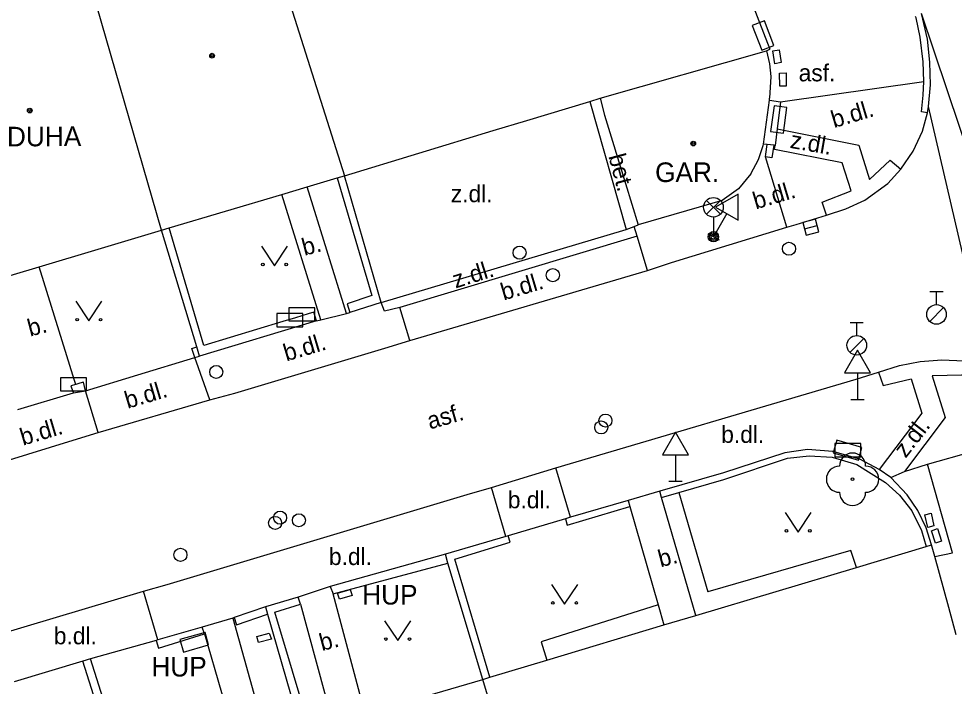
# Model space of a CAD drawing. Extents: x -596229 to -595156, y -1161237 to -1159376.
# Drawn here: x -595464.96 to -595429.19, y -1160587.17 to -1160561.66 of the extents above; entities that cross this region are included whole.
import ezdxf

# ---------------------------------------------------------------- set-up
doc = ezdxf.new("R2010")
doc.units = 0
for name, color, linetype in [('Level 22', 7, 'Continuous'), ('Level 24', 7, 'Continuous'), ('Level 27', 7, 'Continuous'), ('Level 28', 7, 'Continuous'), ('Level 31', 7, 'Continuous'), ('Level 33', 7, 'Continuous'), ('Level 34', 7, 'Continuous'), ('Level 36', 7, 'Continuous'), ('Level 39', 7, 'Continuous'), ('plynovod - povrch.  znaky - PRIS skut. velikost', 7, 'Continuous'), ('silnoproud - povrch.  znaky a  RIS  skut. velikost', 7, 'Continuous'), ('slaboproud - povrch.  znaky a tel. budka skut. velikost', 7, 'Continuous'), ('Specificka linie pasportu komunikaci', 7, 'Continuous'), ('TM - budovy zdene_ betonove - VP', 7, 'Continuous'), ('TM - chodniky - VP', 7, 'Continuous'), ('TM - komunikace - VP', 7, 'Continuous'), ('TM - plot drateny_ kovovy - VP', 7, 'Continuous'), ('TM - plot dreveny - VP', 7, 'Continuous'), ('TM - podezdivka plotu - VP', 7, 'Continuous'), ('TM - popis objektu', 7, 'Continuous'), ('TM - popis povrchu', 7, 'Continuous'), ('TM - rozhrani ploch obecne - VP', 7, 'Continuous'), ('TM - vjezd na pozemek', 7, 'Continuous'), ('TM - vstup do budovy - zdene_ betonove', 7, 'Continuous')]:
    doc.layers.add(name, color=color, linetype=linetype)

msp = doc.modelspace()

# ---------------------------------------------------------------- linework, layer by layer
at = {"layer": 'Level 22'}
msp.add_circle((-595433.08, -1160579.26), 0.05, dxfattribs=at)
for centre, start, end in [((-595433.08, -1160578.76), 0, 180), ((-595433.58, -1160579.26), 90, 270), ((-595432.58, -1160579.26), 270, 90), ((-595433.08, -1160579.76), 180, 0)]:
    msp.add_arc(centre, 0.5, start, end, dxfattribs=at)
at = {"layer": 'Level 24'}
for points in [[(-595436.912, -1160561.922), (-595436.555, -1160562.856), (-595436.088, -1160562.678), (-595436.445, -1160561.744)], [(-595435.717, -1160566.038), (-595435.588, -1160565.046), (-595436.083, -1160564.982), (-595436.212, -1160565.974)], [(-595455.098, -1160573.429), (-595454.098, -1160573.429), (-595454.098, -1160572.929), (-595455.098, -1160572.929)], [(-595454.637, -1160573.208), (-595453.637, -1160573.208), (-595453.637, -1160572.708), (-595454.637, -1160572.708)], [(-595463.368, -1160575.879), (-595462.368, -1160575.879), (-595462.368, -1160575.379), (-595463.368, -1160575.379)], [(-595433.819, -1160578.254), (-595432.857, -1160578.527), (-595432.721, -1160578.046), (-595433.683, -1160577.773)], [(-595433.757, -1160578.398), (-595432.757, -1160578.398), (-595432.757, -1160577.898), (-595433.757, -1160577.898)], [(-595458.663, -1160585.867), (-595457.701, -1160585.594), (-595457.837, -1160585.113), (-595458.799, -1160585.386)]]:
    msp.add_lwpolyline(points, close=True, dxfattribs=at)
at = {"layer": 'Level 27'}
msp.add_line((-595434.922, -1160569.694), (-595434.438, -1160569.566), dxfattribs=at)
msp.add_lwpolyline([(-595434.858, -1160569.936), (-595434.374, -1160569.808), (-595434.502, -1160569.324), (-595434.986, -1160569.452)], close=True, dxfattribs=at)
at = {"layer": 'Level 28'}
for p, q in [((-595430.12, -1160572.085), (-595429.62, -1160572.085)), ((-595429.87, -1160572.585), (-595429.87, -1160572.085)), ((-595430.128, -1160573.232), (-595429.598, -1160572.702)), ((-595433.17, -1160573.265), (-595432.67, -1160573.265)), ((-595432.92, -1160573.765), (-595432.92, -1160573.265)), ((-595433.178, -1160574.412), (-595432.648, -1160573.882))]:
    msp.add_line(p, q, dxfattribs=at)
for centre, radius in [((-595435.51, -1160570.45), 0.25), ((-595444.54, -1160571.46), 0.25), ((-595429.87, -1160572.96), 0.375), ((-595432.92, -1160574.14), 0.375), ((-595457.41, -1160575.16), 0.25), ((-595442.53, -1160577.02), 0.25), ((-595442.69, -1160577.28), 0.25), ((-595455.16, -1160580.93), 0.25), ((-595454.97, -1160580.73), 0.25), ((-595454.25, -1160580.83), 0.25), ((-595458.78, -1160582.15), 0.25)]:
    msp.add_circle(centre, radius, dxfattribs=at)
at = {"layer": 'Level 31'}
msp.add_circle((-595445.81, -1160570.6), 0.25, dxfattribs=at)
at = {"layer": 'Level 33'}
for p, q in [((-595438.665, -1160569.13), (-595438.135, -1160568.6)), ((-595438.665, -1160568.6), (-595438.135, -1160569.13)), ((-595438.4, -1160569.24), (-595438.4, -1160569.99))]:
    msp.add_line(p, q, dxfattribs=at)
for centre, radius in [((-595438.4, -1160568.865), 0.375), ((-595438.4, -1160569.99), 0.2), ((-595438.4, -1160569.99), 0.145), ((-595438.4, -1160569.99), 0.0876)]:
    msp.add_circle(centre, radius, dxfattribs=at)
at = {"layer": 'Level 34'}
for p, q in [((-595437.891, -1160569.108), (-595438.4, -1160569.99)), ((-595438.617, -1160569.865), (-595438.183, -1160570.115)), ((-595432.89, -1160575.192), (-595432.89, -1160576.21)), ((-595433.14, -1160576.21), (-595432.64, -1160576.21)), ((-595439.85, -1160578.322), (-595439.85, -1160579.34)), ((-595440.1, -1160579.34), (-595439.6, -1160579.34))]:
    msp.add_line(p, q, dxfattribs=at)
for points in [[(-595438.324, -1160568.858), (-595437.458, -1160569.358), (-595437.458, -1160568.358)], [(-595433.39, -1160575.192), (-595432.39, -1160575.192), (-595432.89, -1160574.326)], [(-595440.35, -1160578.322), (-595439.35, -1160578.322), (-595439.85, -1160577.456)]]:
    msp.add_lwpolyline(points, close=True, dxfattribs=at)
at = {"layer": 'Level 36'}
for points in [[(-595455.68, -1160570.35), (-595455.18, -1160571.1), (-595454.68, -1160570.35)], [(-595462.78, -1160572.46), (-595462.28, -1160573.21), (-595461.78, -1160572.46)], [(-595435.66, -1160580.53), (-595435.16, -1160581.28), (-595434.66, -1160580.53)], [(-595444.59, -1160583.29), (-595444.09, -1160584.04), (-595443.59, -1160583.29)], [(-595450.97, -1160584.67), (-595450.47, -1160585.42), (-595449.97, -1160584.67)]]:
    msp.add_lwpolyline(points, dxfattribs=at)
for centre in [(-595455.63, -1160571.05), (-595454.731, -1160571.05), (-595462.73, -1160573.16), (-595461.831, -1160573.16), (-595435.61, -1160581.23), (-595434.711, -1160581.23), (-595444.54, -1160583.99), (-595443.641, -1160583.99), (-595450.92, -1160585.37), (-595450.021, -1160585.37)]:
    msp.add_circle(centre, 0.05, dxfattribs=at)
at = {"layer": 'Level 39'}
for centre, radius in [((-595457.57, -1160563.07), 0.09), ((-595457.57, -1160563.07), 0.0398), ((-595464.54, -1160565.17), 0.09), ((-595464.54, -1160565.17), 0.0398), ((-595439.17, -1160566.43), 0.09), ((-595439.17, -1160566.43), 0.0398)]:
    msp.add_circle(centre, radius, dxfattribs=at)
at = {"layer": 'plynovod - povrch.  znaky - PRIS skut. velikost'}
msp.add_lwpolyline([(-595452.7, -1160583.84), (-595452.77, -1160583.61), (-595452.29, -1160583.48), (-595452.21, -1160583.71), (-595452.7, -1160583.84)], dxfattribs=at)
at = {"layer": 'silnoproud - povrch.  znaky a  RIS  skut. velikost'}
for points in [[(-595435.62, -1160564.23), (-595435.86, -1160564.23), (-595435.87, -1160563.74), (-595435.62, -1160563.73), (-595435.62, -1160564.23)], [(-595436.26, -1160564.77), (-595435.83, -1160564.83)], [(-595435.83, -1160564.83), (-595435.96, -1160565.86)], [(-595435.96, -1160565.86), (-595436.04, -1160566.5)], [(-595436.34, -1160566.47), (-595436.49, -1160566.45)], [(-595436.41, -1160566.94), (-595436.4, -1160566.84), (-595436.34, -1160566.47)], [(-595436.09, -1160566.49), (-595436.34, -1160566.47)], [(-595436.09, -1160566.49), (-595436.16, -1160566.97)], [(-595436.04, -1160566.5), (-595436.09, -1160566.49)], [(-595436.16, -1160566.97), (-595436.41, -1160566.94)], [(-595429.97, -1160581.04), (-595430.2, -1160581.1), (-595430.32, -1160580.62), (-595430.08, -1160580.56), (-595429.97, -1160581.04)], [(-595455.79, -1160585.5), (-595455.86, -1160585.27), (-595455.38, -1160585.14), (-595455.3, -1160585.37), (-595455.79, -1160585.5)]]:
    msp.add_lwpolyline(points, dxfattribs=at)
at = {"layer": 'slaboproud - povrch.  znaky a tel. budka skut. velikost'}
for points in [[(-595436.13, -1160562.89), (-595435.89, -1160562.84), (-595435.81, -1160563.33), (-595436.05, -1160563.38), (-595436.13, -1160562.89)], [(-595430.06, -1160581.23), (-595429.83, -1160581.15), (-595429.68, -1160581.63), (-595429.91, -1160581.71), (-595430.06, -1160581.23)]]:
    msp.add_lwpolyline(points, dxfattribs=at)
at = {"layer": 'Specificka linie pasportu komunikaci'}
for points in [[(-595425.54, -1160576.05), (-595430.45, -1160561.46)], [(-595427.87, -1160574.94), (-595430.17, -1160565.01)], [(-595435.59, -1160569.63), (-595436.41, -1160566.94)], [(-595429.93, -1160582.22), (-595429.26, -1160582.08), (-595430.21, -1160578.69)]]:
    msp.add_lwpolyline(points, dxfattribs=at)
at = {"layer": 'TM - budovy zdene_ betonove - VP'}
for points in [[(-595455.32, -1160558.77), (-595452.51, -1160567.66)], [(-595459.5, -1160569.74), (-595462.5, -1160559.35)], [(-595437.37, -1160559.92), (-595436.24, -1160562.82)], [(-595442.73, -1160564.7), (-595436.37, -1160562.89)], [(-595436.37, -1160562.89), (-595436.24, -1160562.82)], [(-595436.37, -1160562.89), (-595436.26, -1160563.38)], [(-595436.26, -1160563.38), (-595436.21, -1160563.86)], [(-595436.21, -1160563.86), (-595436.25, -1160564.69)], [(-595443.13, -1160564.82), (-595442.73, -1160564.7)], [(-595442.73, -1160564.7), (-595442.56, -1160565.35)], [(-595436.26, -1160564.77), (-595436.25, -1160564.69)], [(-595445.54, -1160565.55), (-595443.13, -1160564.82)], [(-595436.49, -1160566.45), (-595436.26, -1160564.77)], [(-595452.51, -1160567.66), (-595446.82, -1160565.93)], [(-595436.67, -1160567.04), (-595436.5, -1160566.5)], [(-595436.5, -1160566.5), (-595436.49, -1160566.45)], [(-595436.97, -1160567.59), (-595436.67, -1160567.04)], [(-595453.93, -1160568.08), (-595452.79, -1160567.74)], [(-595452.79, -1160567.74), (-595452.51, -1160567.66)], [(-595436.97, -1160567.59), (-595437.44, -1160568.16)], [(-595454.9, -1160568.37), (-595453.93, -1160568.08)], [(-595441.76, -1160567.95), (-595441.28, -1160569.54)], [(-595437.44, -1160568.16), (-595438.06, -1160568.61)], [(-595459.21, -1160569.65), (-595454.9, -1160568.37)], [(-595438.06, -1160568.61), (-595441.28, -1160569.54)], [(-595459.5, -1160569.74), (-595459.21, -1160569.65)], [(-595464.18, -1160571.14), (-595461.93, -1160570.47), (-595459.5, -1160569.74)], [(-595466.16, -1160571.73), (-595464.18, -1160571.14)], [(-595432.93, -1160582.63), (-595430.27, -1160581.83)], [(-595430.27, -1160581.83), (-595430.06, -1160581.77)], [(-595429.93, -1160582.22), (-595430.06, -1160581.77)], [(-595429.4, -1160584.16), (-595429.93, -1160582.22)], [(-595439.07, -1160584.47), (-595432.93, -1160582.63)], [(-595440.29, -1160584.83), (-595439.07, -1160584.47)], [(-595444.77, -1160586.18), (-595440.29, -1160584.83)], [(-595446.95, -1160586.83), (-595444.77, -1160586.18)], [(-595447.22, -1160586.91), (-595446.95, -1160586.83)], [(-595451.72, -1160588.23), (-595447.22, -1160586.91)], [(-595444.55, -1160595.8), (-595447.22, -1160586.91)]]:
    msp.add_lwpolyline(points, dxfattribs=at)
at = {"layer": 'TM - chodniky - VP'}
for points in [[(-595440.38, -1160579.96), (-595440.45, -1160579.72)], [(-595441.66, -1160580.07), (-595441.59, -1160580.3)], [(-595439.07, -1160584.47), (-595440.38, -1160579.96)], [(-595441.59, -1160580.3), (-595440.51, -1160584.06)], [(-595440.51, -1160584.06), (-595440.29, -1160584.83)]]:
    msp.add_lwpolyline(points, dxfattribs=at)
at = {"layer": 'TM - komunikace - VP'}
for points in [[(-595430.17, -1160565.01), (-595430.1, -1160564.19), (-595430.12, -1160563.32), (-595430.22, -1160562.44), (-595430.45, -1160561.46)], [(-595430.21, -1160565.25), (-595430.17, -1160565.01)], [(-595431.23, -1160567.41), (-595430.76, -1160566.72), (-595430.41, -1160565.96), (-595430.21, -1160565.25)], [(-595434.07, -1160569.16), (-595433.34, -1160568.93), (-595432.61, -1160568.59), (-595431.73, -1160567.95), (-595431.23, -1160567.41)], [(-595435.59, -1160569.63), (-595435.24, -1160569.52), (-595434.07, -1160569.16)], [(-595440.92, -1160571.28), (-595440, -1160570.97), (-595435.59, -1160569.63)], [(-595450.01, -1160573.96), (-595440.92, -1160571.28)], [(-595457.65, -1160576.23), (-595456.7, -1160575.97), (-595450.96, -1160574.25), (-595450.01, -1160573.96)], [(-595432.09, -1160575.17), (-595431.29, -1160574.91), (-595430.5, -1160574.76), (-595429.67, -1160574.7), (-595428.81, -1160574.74)], [(-595444.43, -1160578.83), (-595432.94, -1160575.44), (-595432.09, -1160575.17)], [(-595461.93, -1160577.48), (-595457.65, -1160576.23)], [(-595468.86, -1160579.59), (-595467.93, -1160579.32), (-595462.88, -1160577.77), (-595461.93, -1160577.48)], [(-595446.88, -1160579.58), (-595444.43, -1160578.83)], [(-595460.19, -1160583.54), (-595459.29, -1160583.28), (-595447.82, -1160579.85), (-595446.88, -1160579.58)], [(-595465.88, -1160585.24), (-595460.19, -1160583.54)]]:
    msp.add_lwpolyline(points, dxfattribs=at)
at = {"layer": 'TM - plot drateny_ kovovy - VP'}
for points in [[(-595452.79, -1160567.74), (-595451.46, -1160572.24), (-595452.4, -1160572.55), (-595452.3, -1160572.89)], [(-595454.86, -1160573.23), (-595457.89, -1160574.15), (-595459.21, -1160569.65)], [(-595453.89, -1160572.94), (-595454.38, -1160573.09)], [(-595453.58, -1160573.21), (-595453.68, -1160572.88), (-595453.89, -1160572.94)], [(-595454.38, -1160573.09), (-595454.86, -1160573.23)], [(-595458.23, -1160574.61), (-595458.34, -1160574.26), (-595458.15, -1160574.2)], [(-595462.78, -1160575.64), (-595462.97, -1160575.69), (-595462.94, -1160575.77)], [(-595462.94, -1160575.77), (-595462.87, -1160575.96)], [(-595462.63, -1160575.59), (-595462.78, -1160575.64)], [(-595462.41, -1160575.88), (-595462.49, -1160575.55), (-595462.63, -1160575.59)]]:
    msp.add_lwpolyline(points, dxfattribs=at)
at = {"layer": 'TM - plot dreveny - VP'}
for points in [[(-595439.72, -1160579.77), (-595438, -1160579.27), (-595435.57, -1160578.45), (-595434.74, -1160578.37), (-595433.86, -1160578.42), (-595432.91, -1160578.7), (-595431.82, -1160579.38), (-595431.29, -1160579.87), (-595430.81, -1160580.47), (-595430.44, -1160581.22), (-595430.27, -1160581.83)], [(-595440.38, -1160579.96), (-595439.72, -1160579.77)], [(-595439.72, -1160579.77), (-595438.61, -1160583.57)], [(-595444.06, -1160580.77), (-595443.99, -1160581.01), (-595441.59, -1160580.3)], [(-595446.95, -1160586.83), (-595448.29, -1160582.31), (-595446.17, -1160581.67), (-595446.25, -1160581.42)], [(-595452.94, -1160583.64), (-595448.55, -1160582.47)], [(-595453.05, -1160583.36), (-595452.94, -1160583.64)], [(-595454.19, -1160584.04), (-595454.28, -1160583.77)], [(-595453.82, -1160588.85), (-595455.17, -1160584.34), (-595454.19, -1160584.04)], [(-595456.73, -1160584.55), (-595456.64, -1160584.82), (-595455.45, -1160584.42)], [(-595457.86, -1160585.17), (-595457.95, -1160584.91)], [(-595459.71, -1160585.42), (-595459.62, -1160585.72), (-595457.86, -1160585.17)], [(-595460.72, -1160590.88), (-595462.22, -1160586.13)]]:
    msp.add_lwpolyline(points, dxfattribs=at)
at = {"layer": 'TM - podezdivka plotu - VP'}
for points in [[(-595451.11, -1160572.5), (-595452.51, -1160567.66)], [(-595458.15, -1160574.2), (-595459.5, -1160569.74)], [(-595451.11, -1160572.5), (-595452.3, -1160572.89)], [(-595453.58, -1160573.21), (-595458.05, -1160574.56)], [(-595458.05, -1160574.56), (-595458.15, -1160574.2)], [(-595458.23, -1160574.61), (-595458.05, -1160574.56)], [(-595462.87, -1160575.96), (-595462.41, -1160575.88)], [(-595435.67, -1160578.25), (-595438.01, -1160579.02), (-595440.45, -1160579.72)], [(-595433.83, -1160578.2), (-595434.8, -1160578.13), (-595435.67, -1160578.25)], [(-595432.8, -1160578.49), (-595433.83, -1160578.2)], [(-595432.06, -1160578.89), (-595432.8, -1160578.49)], [(-595431.62, -1160579.19), (-595432.06, -1160578.89)], [(-595430.06, -1160581.77), (-595430.26, -1160581.12), (-595430.58, -1160580.45), (-595430.99, -1160579.86), (-595431.62, -1160579.19)], [(-595441.66, -1160580.07), (-595443.87, -1160580.71)], [(-595443.87, -1160580.71), (-595444.06, -1160580.77)], [(-595446.34, -1160581.45), (-595448.65, -1160582.13)], [(-595446.25, -1160581.42), (-595446.34, -1160581.45)], [(-595448.65, -1160582.13), (-595453.05, -1160583.36)], [(-595448.55, -1160582.47), (-595448.65, -1160582.13)], [(-595447.22, -1160586.91), (-595448.55, -1160582.47)], [(-595454.28, -1160583.77), (-595455.53, -1160584.14)], [(-595455.53, -1160584.14), (-595456.73, -1160584.55)], [(-595455.53, -1160584.14), (-595455.45, -1160584.42)], [(-595455.45, -1160584.42), (-595454.38, -1160588.12)], [(-595457.95, -1160584.91), (-595459.64, -1160585.4)], [(-595459.64, -1160585.4), (-595459.71, -1160585.42)], [(-595462.22, -1160586.13), (-595462.51, -1160586.21)], [(-595461.18, -1160590.4), (-595462.51, -1160586.21)]]:
    msp.add_lwpolyline(points, dxfattribs=at)
at = {"layer": 'TM - rozhrani ploch obecne - VP'}
for points in [[(-595430.36, -1160564.06), (-595430.38, -1160563.31), (-595430.49, -1160562.36), (-595430.65, -1160561.62), (-595430.67, -1160561.57)], [(-595435.83, -1160564.83), (-595430.36, -1160564.06)], [(-595430.21, -1160565.25), (-595430.45, -1160565.22), (-595430.38, -1160564.58), (-595430.36, -1160564.06)], [(-595443.13, -1160564.82), (-595441.73, -1160569.71)], [(-595435.96, -1160565.86), (-595432.84, -1160566.49), (-595432.43, -1160567.8), (-595431.64, -1160567.06), (-595431.23, -1160567.41)], [(-595434.07, -1160569.16), (-595434.24, -1160568.67), (-595433.13, -1160568.24), (-595433.48, -1160567.17), (-595436.06, -1160566.65), (-595436.04, -1160566.5)], [(-595452.43, -1160572.92), (-595453.93, -1160568.08)], [(-595453.41, -1160573.17), (-595454.9, -1160568.37)], [(-595451.11, -1160572.5), (-595441.73, -1160569.71)], [(-595441.73, -1160569.71), (-595441.43, -1160569.6)], [(-595441.43, -1160569.6), (-595441.28, -1160569.54)], [(-595441.32, -1160569.97), (-595441.43, -1160569.6)], [(-595441.32, -1160569.97), (-595450.39, -1160572.69)], [(-595440.92, -1160571.28), (-595441.32, -1160569.97)], [(-595462.78, -1160575.64), (-595462.83, -1160575.49), (-595464.18, -1160571.14)], [(-595450.39, -1160572.69), (-595450.98, -1160572.84), (-595451.11, -1160572.5)], [(-595450.01, -1160573.96), (-595450.39, -1160572.69)], [(-595457.65, -1160576.23), (-595458.23, -1160574.61)], [(-595428.81, -1160574.74), (-595428.89, -1160575.28), (-595430.04, -1160575.31), (-595429.54, -1160576.9), (-595431.09, -1160578.96)], [(-595432.09, -1160575.17), (-595431.91, -1160575.68), (-595430.84, -1160575.42), (-595430.43, -1160576.74), (-595432.06, -1160578.89)], [(-595461.93, -1160577.48), (-595462.41, -1160575.88)], [(-595430.21, -1160578.69), (-595428.5, -1160578.2)], [(-595443.87, -1160580.71), (-595444.43, -1160578.83)], [(-595431.62, -1160579.19), (-595431.09, -1160578.96)], [(-595431.09, -1160578.96), (-595430.21, -1160578.69)], [(-595446.34, -1160581.45), (-595446.88, -1160579.58)], [(-595433.15, -1160581.99), (-595438.61, -1160583.57)], [(-595432.93, -1160582.63), (-595433.15, -1160581.99)], [(-595459.64, -1160585.4), (-595460.19, -1160583.54)], [(-595451.72, -1160588.23), (-595452.94, -1160583.64)], [(-595454.19, -1160584.04), (-595452.95, -1160588.59)], [(-595440.51, -1160584.06), (-595444.99, -1160585.48)], [(-595456.78, -1160584.57), (-595455.69, -1160588.46)], [(-595457.86, -1160585.17), (-595456.56, -1160589.65)], [(-595444.99, -1160585.48), (-595444.77, -1160586.18)]]:
    msp.add_lwpolyline(points, dxfattribs=at)
at = {"layer": 'TM - vjezd na pozemek'}
for points in [[(-595453.41, -1160573.17), (-595452.43, -1160572.92)], [(-595452.43, -1160572.92), (-595452.3, -1160572.89)], [(-595453.58, -1160573.21), (-595453.41, -1160573.17)], [(-595462.41, -1160575.88), (-595460.41, -1160575.27), (-595458.23, -1160574.61)], [(-595464.99, -1160576.59), (-595462.87, -1160575.96)], [(-595440.45, -1160579.72), (-595441.66, -1160580.07)], [(-595444.06, -1160580.77), (-595446.25, -1160581.42)], [(-595453.05, -1160583.36), (-595454.28, -1160583.77)], [(-595456.78, -1160584.57), (-595457.95, -1160584.91)], [(-595456.73, -1160584.55), (-595456.78, -1160584.57)], [(-595459.71, -1160585.42), (-595462.22, -1160586.13)], [(-595462.51, -1160586.21), (-595465.13, -1160587.01)]]:
    msp.add_lwpolyline(points, dxfattribs=at)
at = {"layer": 'TM - vstup do budovy - zdene_ betonove'}
for points in [[(-595442.56, -1160565.35), (-595441.76, -1160567.95)], [(-595446.82, -1160565.93), (-595445.54, -1160565.55)], [(-595429.12, -1160585.21), (-595429.4, -1160584.16)]]:
    msp.add_lwpolyline(points, dxfattribs=at)

# ---------------------------------------------------------------- texts
at = {"layer": 'TM - popis objektu'}
msp.add_text('DUHA', height=0.75, rotation=0.3361, dxfattribs=at).set_placement((-595465.41, -1160566.54))
for s, p in [('GAR.', (-595440.63, -1160567.9)), ('HUP', (-595451.83, -1160584.05)), ('HUP', (-595459.89, -1160586.8))]:
    msp.add_text(s, height=0.75, dxfattribs=at).set_placement(p)
at = {"layer": 'TM - popis povrchu'}
for s, p in [('asf.', (-595435.14, -1160564.05)), ('z.dl.', (-595448.44, -1160568.67)), ('b.dl.', (-595438.1, -1160577.87)), ('b.dl.', (-595446.26, -1160580.37)), ('b.dl.', (-595453.1, -1160582.54)), ('b.dl.', (-595463.62, -1160585.57))]:
    msp.add_text(s, height=0.65, dxfattribs=at).set_placement(p)
for s, rotation, p in [('b.dl.', 16.57, (-595433.79, -1160565.84)), ('z.dl.', 350.07, (-595435.5, -1160566.59)), ('bet.', 284.88, (-595442.42, -1160566.91)), ('b.dl.', 16.57, (-595436.78, -1160568.95)), ('b.', 14.68, (-595454.04, -1160570.72)), ('z.dl.', 17.38, (-595448.26, -1160571.97)), ('b.dl.', 16.57, (-595446.42, -1160572.43)), ('b.', 14.68, (-595464.53, -1160573.81)), ('b.dl.', 16.57, (-595454.73, -1160574.76)), ('b.dl.', 16.57, (-595460.8, -1160576.57)), ('asf.', 15.8815, (-595449.24, -1160577.36)), ('b.dl.', 16.57, (-595464.8, -1160577.98)), ('z.dl.', 52.16, (-595431.05, -1160578.48)), ('b.', 14.68, (-595440.42, -1160582.63)), ('b.', 14.68, (-595453.37, -1160585.83))]:
    msp.add_text(s, height=0.65, rotation=rotation, dxfattribs=at).set_placement(p)

doc.saveas('drawing.dxf')
